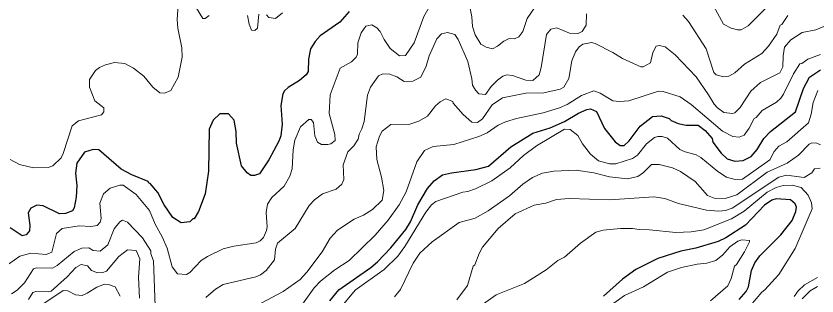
# Model space of a CAD drawing. Extents: x 598.3 to 623.2, y 6902.2 to 6930.1.
# Drawn here: x 618.956 to 621.002, y 6915.74 to 6916.455 of the extents above; entities that cross this region are included whole.
import ezdxf

# ---------------------------------------------------------------- set-up
doc = ezdxf.new("R2010")
doc.units = 0
doc.header["$LTSCALE"] = 0.032
doc.layers.add('1', color=7, linetype='Continuous', lineweight=25)
doc.layers.add('2', color=7, linetype='Continuous', lineweight=13)

msp = doc.modelspace()

# ---------------------------------------------------------------- linework, layer by layer
at = {"layer": '1'}
for points in [[(619.8071, 6916.4669), (619.7832, 6916.4398), (619.7327, 6916.4048), (619.7197, 6916.3902), (619.7082, 6916.3712), (619.7032, 6916.3447), (619.7023, 6916.3139), (619.6971, 6916.3051), (619.6799, 6916.2903), (619.6508, 6916.2727), (619.6412, 6916.2639), (619.637, 6916.2566), (619.632, 6916.2269), (619.6351, 6916.1789), (619.6317, 6916.1495), (619.627, 6916.1355), (619.6018, 6916.0876), (619.5776, 6916.0522), (619.5645, 6916.0475), (619.5556, 6916.0476), (619.5462, 6916.0546), (619.5313, 6916.0729), (619.5186, 6916.1304), (619.5177, 6916.1605), (619.5125, 6916.1894), (619.498, 6916.2051), (619.4759, 6916.2051), (619.4593, 6916.1895), (619.449, 6916.1659), (619.4473, 6916.0588), (619.4385, 6916.0014), (619.4221, 6915.9556), (619.411, 6915.9375), (619.4074, 6915.937), (619.3995, 6915.93), (619.3775, 6915.9269), (619.3562, 6915.941), (619.3344, 6915.973), (619.318, 6916.0042), (619.2987, 6916.0274), (619.2952, 6916.028), (619.2932, 6916.0328), (619.2518, 6916.0495), (619.2242, 6916.0637), (619.1672, 6916.1136), (619.1527, 6916.1145)], [(620.8487, 6916.1147), (620.8664, 6916.142), (620.8831, 6916.1604), (620.9473, 6916.2109), (620.9675, 6916.2699), (620.9824, 6916.2992), (621.0113, 6916.3176)], [(619.757, 6915.7282), (619.7806, 6915.7556), (619.8621, 6915.8127), (619.879, 6915.8273), (619.9134, 6915.8636), (619.9517, 6915.9103), (619.9637, 6915.9299), (619.9823, 6915.9734), (620.0071, 6916.015), (620.0235, 6916.0341), (620.0449, 6916.0495), (620.0681, 6916.0548), (620.1305, 6916.0634), (620.1627, 6916.0719), (620.2196, 6916.1209), (620.2762, 6916.1557), (620.3199, 6916.1695), (620.3566, 6916.1854), (620.3928, 6916.2068), (620.4138, 6916.2164), (620.423, 6916.218), (620.4383, 6916.2112), (620.4593, 6916.1677), (620.4863, 6916.1339), (620.4988, 6916.1243), (620.5091, 6916.1247), (620.5221, 6916.1361), (620.5505, 6916.1741), (620.5815, 6916.1986), (620.6036, 6916.2002), (620.624, 6916.1939), (620.6294, 6916.188), (620.6469, 6916.1805), (620.6677, 6916.1761), (620.6983, 6916.1766), (620.7166, 6916.1627), (620.7342, 6916.1422), (620.7362, 6916.1329), (620.7569, 6916.1047), (620.7721, 6916.0909), (620.7921, 6916.0844), (620.8131, 6916.086), (620.8336, 6916.0964), (620.8487, 6916.1147)], [(619.1527, 6916.1145), (619.1301, 6916.1072), (619.1106, 6916.0794), (619.1074, 6916.0537), (619.1105, 6916.0225), (619.1089, 6915.9925), (619.1044, 6915.9651), (619.0998, 6915.9581), (619.0817, 6915.951), (619.067, 6915.9502), (619.0248, 6915.9704), (619.0089, 6915.972), (618.9931, 6915.9645), (618.9868, 6915.9526), (618.9907, 6915.9205), (618.99, 6915.9068), (618.9818, 6915.896), (618.9716, 6915.8938), (618.9408, 6915.9147)], [(620.803, 6915.7315), (620.8209, 6915.7515), (620.8268, 6915.7634), (620.8348, 6915.805), (620.8431, 6915.825), (620.856, 6915.8428), (620.9098, 6915.8965), (620.9384, 6915.9332), (620.9481, 6915.9558), (620.9496, 6915.9673), (620.9463, 6915.9754), (620.9345, 6915.9855), (620.8973, 6915.9883), (620.8866, 6915.9849), (620.8678, 6915.9718), (620.8197, 6915.9214), (620.7691, 6915.889), (620.7493, 6915.8791), (620.6926, 6915.862), (620.6537, 6915.8547), (620.5952, 6915.836), (620.5388, 6915.8079), (620.5051, 6915.7831), (620.4565, 6915.7402)]]:
    msp.add_lwpolyline(points, dxfattribs=at)
at = {"layer": '2'}
for points in [[(620.7371, 6916.4815), (620.7632, 6916.4347), (620.7829, 6916.4242), (620.799, 6916.4197), (620.8078, 6916.4197), (620.826, 6916.4304), (620.8985, 6916.5036)], [(619.3706, 6916.496), (619.3671, 6916.4464), (619.3688, 6916.424), (619.3793, 6916.3738), (619.3801, 6916.3502), (619.3697, 6916.2993), (619.351, 6916.2651), (619.3353, 6916.2579)], [(619.8858, 6916.4159), (619.8961, 6916.3955), (619.9116, 6916.3723), (619.9356, 6916.3535), (619.9503, 6916.3541), (619.9729, 6916.3871), (619.9976, 6916.4543), (620.014, 6916.4819)], [(620.1133, 6916.4874), (620.12, 6916.4528), (620.1217, 6916.4287), (620.129, 6916.4075), (620.1434, 6916.3835), (620.1569, 6916.3757), (620.1727, 6916.3712), (620.1855, 6916.3779), (620.2017, 6916.3912), (620.2156, 6916.3978), (620.2293, 6916.3971), (620.2403, 6916.4018), (620.2504, 6916.4159), (620.2611, 6916.4486), (620.2822, 6916.4787)], [(619.449, 6916.4564), (619.4384, 6916.4489), (619.4326, 6916.4491), (619.4168, 6916.4749)], [(619.5763, 6916.4601), (619.5723, 6916.4242), (619.566, 6916.4181), (619.5571, 6916.4194), (619.5508, 6916.434), (619.5469, 6916.4564)], [(619.6367, 6916.4636), (619.6185, 6916.4488), (619.6017, 6916.4517), (619.5959, 6916.4586)], [(620.4131, 6916.4607), (620.4122, 6916.4319), (620.4018, 6916.4159), (620.3917, 6916.4107), (620.3699, 6916.4116), (620.3369, 6916.4253), (620.3216, 6916.4219), (620.3106, 6916.4081), (620.2972, 6916.3233), (620.2918, 6916.3054), (620.2758, 6916.2904), (620.2582, 6916.291), (620.2242, 6916.3031), (620.2094, 6916.3046), (620.1997, 6916.302), (620.1855, 6916.2917), (620.1697, 6916.2753), (620.1549, 6916.2548), (620.1381, 6916.2566), (620.1293, 6916.2656), (620.1216, 6916.2783)], [(621.069, 6916.4487), (620.9989, 6916.4198), (620.9638, 6916.4129), (620.9353, 6916.3945), (620.919, 6916.3753), (620.9155, 6916.3532), (620.9149, 6916.325), (620.9069, 6916.3098), (620.8573, 6916.2853), (620.833, 6916.2632), (620.8058, 6916.2216), (620.792, 6916.2078), (620.7859, 6916.206), (620.7638, 6916.2092), (620.7475, 6916.2204), (620.7391, 6916.2297), (620.7248, 6916.2543), (620.693, 6916.3), (620.6395, 6916.3559), (620.6143, 6916.3764)], [(620.9271, 6916.4569), (620.9117, 6916.4335), (620.9076, 6916.4316), (620.8994, 6916.4089), (620.8783, 6916.3782), (620.8608, 6916.3598), (620.8163, 6916.3324), (620.7923, 6916.3097), (620.7769, 6916.3013), (620.7631, 6916.2999), (620.744, 6916.3052), (620.7382, 6916.311), (620.7189, 6916.3714), (620.6737, 6916.4415), (620.6595, 6916.4574)], [(618.9365, 6915.8219), (618.9649, 6915.8418), (618.9935, 6915.8496), (619.0329, 6915.8466), (619.0468, 6915.8519), (619.0587, 6915.8997), (619.0736, 6915.913), (619.1168, 6915.9194), (619.1465, 6915.9178), (619.1629, 6915.9206), (619.1705, 6915.9286), (619.1729, 6915.938), (619.1697, 6915.9769), (619.1788, 6916.0013), (619.1962, 6916.0156), (619.2205, 6916.023), (619.2296, 6916.023), (619.2626, 6915.9995), (619.2966, 6915.9585), (619.3111, 6915.9239), (619.329, 6915.8914), (619.3416, 6915.8626), (619.3543, 6915.8151), (619.3685, 6915.797), (619.3915, 6915.7952), (619.3992, 6915.8001), (619.4284, 6915.8306), (619.445, 6915.8413), (619.4849, 6915.8606), (619.5124, 6915.8677), (619.5692, 6915.8756), (619.5791, 6915.8813), (619.5876, 6915.8899), (619.5954, 6915.9072), (619.597, 6915.9171), (619.5946, 6915.9536), (619.598, 6915.9744), (619.6089, 6915.9918), (619.6403, 6916.0203), (619.6549, 6916.0459), (619.6611, 6916.0649), (619.6635, 6916.1135), (619.6681, 6916.1379), (619.6827, 6916.1725), (619.7035, 6916.1909), (619.7093, 6916.1905), (619.7153, 6916.1836), (619.7186, 6916.1488), (619.7256, 6916.1328), (619.7358, 6916.1274), (619.752, 6916.1267), (619.7596, 6916.1286), (619.7711, 6916.1374), (619.7702, 6916.1523), (619.7556, 6916.2061), (619.7582, 6916.254), (619.7841, 6916.3216), (619.813, 6916.3386), (619.8245, 6916.3503), (619.8278, 6916.3579), (619.8287, 6916.3868), (619.8372, 6916.4119), (619.8489, 6916.4293), (619.8647, 6916.4326), (619.8777, 6916.4247), (619.8858, 6916.4159)], [(620.1216, 6916.2783), (620.12, 6916.2945), (620.1096, 6916.339), (620.0849, 6916.3952), (620.0766, 6916.4078), (620.0583, 6916.413), (620.0426, 6916.4099), (620.0307, 6916.3971), (620.0111, 6916.3534), (620.0035, 6916.3269), (619.9895, 6916.2989), (619.9693, 6916.289), (619.9468, 6916.2878), (619.9283, 6916.2997), (619.9102, 6916.3065), (619.8931, 6916.3072), (619.8814, 6916.3023), (619.8612, 6916.2737), (619.8535, 6916.2532), (619.8447, 6916.1857), (619.8393, 6916.1668), (619.8322, 6916.1536), (619.8295, 6916.141), (619.8187, 6916.1233), (619.8031, 6916.1082), (619.7913, 6916.075), (619.7928, 6916.0373), (619.7881, 6916.0254), (619.7737, 6916.0131), (619.7385, 6916.001), (619.7181, 6915.9862), (619.7043, 6915.9709), (619.6691, 6915.913), (619.6238, 6915.8748), (619.6181, 6915.8601), (619.6156, 6915.8322), (619.5944, 6915.8051), (619.5805, 6915.7946), (619.5682, 6915.7889), (619.4851, 6915.7697), (619.4653, 6915.7577), (619.4406, 6915.7362)], [(620.6143, 6916.3764), (620.5995, 6916.38), (620.591, 6916.3781), (620.5822, 6916.3616), (620.5763, 6916.3355), (620.5579, 6916.3258), (620.5515, 6916.3258), (620.5051, 6916.3465), (620.4805, 6916.362), (620.4355, 6916.3854), (620.4256, 6916.3873), (620.404, 6916.3831), (620.394, 6916.3762), (620.3851, 6916.3638), (620.3758, 6916.3409), (620.3677, 6916.2958), (620.3548, 6916.2734), (620.3461, 6916.2684), (620.3041, 6916.2594), (620.2582, 6916.2585), (620.1988, 6916.2465), (620.1721, 6916.228), (620.147, 6916.1925), (620.1344, 6916.1834), (620.1203, 6916.1838), (620.0983, 6916.2033), (620.0723, 6916.2327), (620.0712, 6916.2368), (620.0535, 6916.2433), (620.0395, 6916.2362), (620.0271, 6916.2254), (620.0069, 6916.1996), (619.9846, 6916.1864), (619.9619, 6916.1792), (619.9134, 6916.1785), (619.8906, 6916.1609), (619.8838, 6916.1485), (619.8756, 6916.1214), (619.8771, 6916.0889), (619.8892, 6916.0438), (619.8956, 6916.0098), (619.8909, 6915.985), (619.8666, 6915.9611), (619.8429, 6915.9464), (619.8195, 6915.9363), (619.7765, 6915.9086), (619.758, 6915.8876), (619.7381, 6915.8528), (619.6989, 6915.801), (619.6814, 6915.7827), (619.6382, 6915.7517), (619.5816, 6915.7219)], [(620.9635, 6916.334), (620.9783, 6916.3453), (621.0112, 6916.3565)], [(619.3353, 6916.2579), (619.3231, 6916.2593), (619.3051, 6916.2737), (619.282, 6916.3016), (619.2561, 6916.3219), (619.2336, 6916.3338), (619.2074, 6916.3363), (619.184, 6916.3308), (619.1687, 6916.324), (619.1588, 6916.3164), (619.1437, 6916.2932), (619.143, 6916.2732), (619.1573, 6916.2389), (619.1798, 6916.2208), (619.1803, 6916.2109), (619.1736, 6916.2028), (619.1149, 6916.1873), (619.0994, 6916.1746), (619.0764, 6916.1037), (619.0706, 6916.0931), (619.0492, 6916.0725), (619.0377, 6916.0684), (619.0002, 6916.0676), (618.9642, 6916.0761), (618.9406, 6916.0885)], [(619.6871, 6915.7197), (619.7175, 6915.7608), (619.7338, 6915.7785), (619.7698, 6915.807), (619.8064, 6915.8307), (619.8728, 6915.8956), (619.9067, 6915.9336), (619.9345, 6915.9734), (619.9523, 6916.0058), (619.98, 6916.0824), (619.999, 6916.1121), (620.0212, 6916.1217), (620.0742, 6916.1275), (620.1376, 6916.1473), (620.1595, 6916.1573), (620.1872, 6916.1768), (620.206, 6916.1853), (620.2339, 6916.1938), (620.3024, 6916.2076), (620.344, 6916.2204), (620.3635, 6916.2293), (620.4002, 6916.2518), (620.4314, 6916.2643), (620.448, 6916.2584), (620.4806, 6916.2384), (620.4974, 6916.2368), (620.521, 6916.2384), (620.5971, 6916.2634), (620.6086, 6916.2625), (620.6521, 6916.2487), (620.6808, 6916.2296), (620.7601, 6916.1608), (620.7873, 6916.1478), (620.8027, 6916.1461), (620.8159, 6916.1508), (620.8286, 6916.1685), (620.8413, 6916.1936), (620.8463, 6916.1957), (620.8618, 6916.2135), (620.8982, 6916.2355), (620.9094, 6916.2458), (620.9164, 6916.2559), (620.9419, 6916.3077), (620.9581, 6916.3333), (620.9635, 6916.334)], [(619.8219, 6915.7548), (619.8964, 6915.808), (619.9311, 6915.8423), (619.9491, 6915.8666), (620.0025, 6915.954), (620.0173, 6915.9728), (620.0282, 6915.9812), (620.0972, 6916.0057), (620.1101, 6916.007), (620.1295, 6916.0138), (620.1713, 6916.0345), (620.2179, 6916.0675), (620.2523, 6916.0988), (620.2857, 6916.1241), (620.357, 6916.1661), (620.3717, 6916.1653), (620.3912, 6916.1501), (620.4027, 6916.1288), (620.4231, 6916.102), (620.4435, 6916.0855), (620.472, 6916.0775), (620.4877, 6916.078), (620.5307, 6916.0912), (620.5432, 6916.0998), (620.5664, 6916.1285), (620.5867, 6916.1448), (620.5953, 6916.1476), (620.6065, 6916.1476), (620.6203, 6916.1436), (620.6517, 6916.1142), (620.6651, 6916.108), (620.693, 6916.1003), (620.7051, 6916.0936), (620.7487, 6916.058), (620.7711, 6916.0435), (620.7925, 6916.0376), (620.8118, 6916.0383), (620.8818, 6916.0879), (620.8927, 6916.109), (620.9045, 6916.1226), (620.9247, 6916.1338), (620.9804, 6916.1826), (620.9868, 6916.2045), (620.9919, 6916.2346), (621.004, 6916.265)], [(619.9221, 6915.7384), (619.9379, 6915.7572), (619.97, 6915.8242), (619.9874, 6915.8492), (620.0188, 6915.8789), (620.0874, 6915.9281), (620.1286, 6915.9388), (620.1621, 6915.9577), (620.2165, 6915.9957), (620.2508, 6916.0261), (620.2751, 6916.0427), (620.3008, 6916.0538), (620.33, 6916.0587), (620.3863, 6916.0618), (620.4322, 6916.0544), (620.4716, 6916.0441), (620.5181, 6916.0393), (620.5443, 6916.0453), (620.5591, 6916.0555), (620.5794, 6916.0764), (620.5987, 6916.0764), (620.6331, 6916.0679), (620.6536, 6916.0585), (620.6903, 6916.0323), (620.722, 6915.9968), (620.7396, 6915.9898), (620.7671, 6915.9891), (620.7968, 6915.9984), (620.875, 6916.0561), (620.9255, 6916.0794), (620.9547, 6916.1001), (620.9822, 6916.1282), (620.9889, 6916.1314), (621.0015, 6916.1306), (621.011, 6916.1259)], [(621.0099, 6916.0668), (620.9954, 6916.0651), (620.9885, 6916.0546), (620.9688, 6916.0425), (620.9244, 6916.049), (620.9041, 6916.0434), (620.7855, 6915.9644), (620.7682, 6915.9582), (620.7513, 6915.9567), (620.7198, 6915.9598), (620.6484, 6915.9761), (620.6128, 6915.9891), (620.5855, 6915.9938), (620.4729, 6915.9858), (620.3691, 6915.989), (620.3367, 6915.9866), (620.3089, 6915.9777), (620.2795, 6915.972), (620.2311, 6915.9503), (620.1871, 6915.9129), (620.1474, 6915.865), (620.1385, 6915.8488), (620.1277, 6915.8199), (620.1237, 6915.8168), (620.1087, 6915.7674), (620.0817, 6915.7304)], [(620.1351, 6915.7101), (620.1821, 6915.7436), (620.255, 6915.7719), (620.31, 6915.8067), (620.3399, 6915.8306), (620.3567, 6915.8392), (620.3973, 6915.8752), (620.4372, 6915.9034), (620.4559, 6915.908), (620.5, 6915.913), (620.5307, 6915.9129), (620.5477, 6915.9097), (620.5744, 6915.9096), (620.6412, 6915.9025), (620.6806, 6915.9044), (620.7125, 6915.9094), (620.7839, 6915.9369), (620.8158, 6915.957), (620.875, 6916.0051), (620.8974, 6916.0171), (620.9155, 6916.0224), (620.9387, 6916.023), (620.9612, 6916.0171), (620.9795, 6915.9973), (620.9878, 6915.9783), (620.9894, 6915.9632), (620.9463, 6915.8617), (620.9048, 6915.7952), (620.8683, 6915.7556), (620.8606, 6915.75), (620.8319, 6915.7157)], [(619.3122, 6915.6914), (619.3064, 6915.8298), (619.3, 6915.8476), (619.3, 6915.8559), (619.2783, 6915.8884), (619.24, 6915.9291), (619.2274, 6915.9338), (619.221, 6915.9294), (619.2066, 6915.9114), (619.1899, 6915.871), (619.1708, 6915.8549), (619.1525, 6915.8563), (619.1414, 6915.863), (619.1235, 6915.8627), (619.1039, 6915.8537), (619.0606, 6915.8184), (619.0486, 6915.8116), (619.0079, 6915.8125), (619.0004, 6915.8099), (618.977, 6915.7735), (618.9586, 6915.7552), (618.9438, 6915.7454)], [(620.73, 6915.7279), (620.7743, 6915.7666), (620.783, 6915.7845), (620.791, 6915.8164), (620.796, 6915.8207), (620.8171, 6915.8528), (620.8299, 6915.8783), (620.8298, 6915.8819), (620.8103, 6915.8837), (620.7993, 6915.8805), (620.7789, 6915.8656), (620.7612, 6915.845), (620.7434, 6915.8309), (620.7201, 6915.8239), (620.6958, 6915.8215), (620.6554, 6915.8126), (620.6201, 6915.8007), (620.5588, 6915.7636), (620.5099, 6915.7416), (620.483, 6915.7215)], [(619.2708, 6915.7351), (619.2684, 6915.7881), (619.2717, 6915.835), (619.2627, 6915.8561), (619.2405, 6915.8578), (619.2185, 6915.8412), (619.1868, 6915.8039), (619.1773, 6915.8003), (619.1634, 6915.799), (619.1487, 6915.8053), (619.1381, 6915.8174), (619.1222, 6915.8206), (619.1087, 6915.8133), (619.0859, 6915.7894), (619.0452, 6915.7529), (619.0392, 6915.7511), (619.0062, 6915.7518), (618.9989, 6915.749), (618.9877, 6915.7316)], [(620.944, 6915.7389), (620.9537, 6915.7534), (620.9704, 6915.7685), (621.0032, 6915.7873)], [(619.0168, 6915.714), (619.0758, 6915.7541), (619.0877, 6915.7534), (619.1079, 6915.7428), (619.1243, 6915.7414), (619.1376, 6915.7471), (619.1622, 6915.763), (619.1816, 6915.7703), (619.1921, 6915.7695), (619.2085, 6915.7638), (619.222, 6915.7395)], [(621.0032, 6915.7647), (620.9842, 6915.7537), (620.9643, 6915.7329)], [(619.7842, 6915.71), (619.8219, 6915.7548)]]:
    msp.add_lwpolyline(points, dxfattribs=at)

doc.saveas('drawing.dxf')
